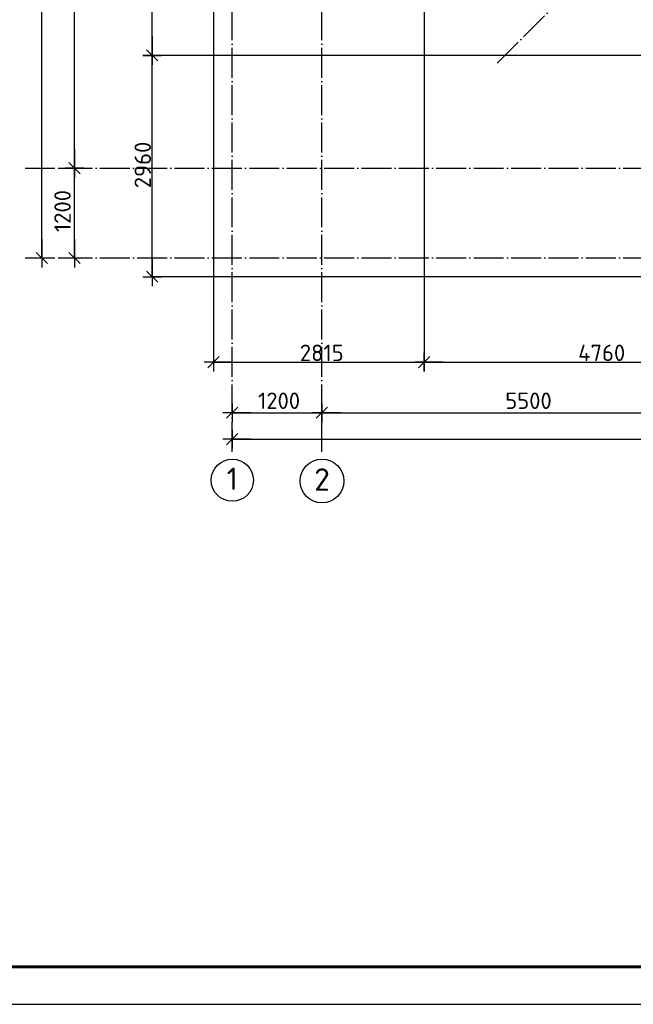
# Model space of a CAD drawing. Header units: millimetres. Extents: x 40580 to 559114, y -343730 to 81020.
# Tile 269 of 656: x 338142 to 346349, y -96794 to -83629. Entities that reach past the tile are written whole.
import ezdxf
from ezdxf.enums import TextEntityAlignment as Align

# ---------------------------------------------------------------- set-up
doc = ezdxf.new("R2010")
doc.units = ezdxf.units.MM
doc.linetypes.add('______11', pattern=[500, 400, -50, 0, -50])
doc.linetypes.add('______5', pattern=[1100, 800, -100, 100, -100])
for name, color, linetype in [('___________________', 253, '______5'), ('______________________', 7, 'Continuous'), ('Тонкие', 7, 'Continuous')]:
    doc.layers.add(name, color=color, linetype=linetype)
doc.styles.add('ISOCPEUR', font='isocpeur.ttf')

# ---------------------------------------------------------------- blocks, each defined once
blk = doc.blocks.new('ALL_ML_STRICH')
at = {"color": 0, "linetype": 'ByBlock', "lineweight": -2}
for p, q in [((-1, 0), (0.5, 0)), ((-0.3, -0.3), (0.3, 0.3)), ((0, -0.5), (0, 0.5))]:
    blk.add_line(p, q, dxfattribs=at)
blk = doc.blocks.new('Из_буфера8386')
at = {"linetype": 'Continuous', "lineweight": 25, "ltscale": 100}
blk.add_lwpolyline([(62, 59400), (62, 0), (42062, 0), (42062, 59400), (62, 59400)], dxfattribs=at)
blk.add_lwpolyline([(62, 59400), (62, 0), (42062, 0), (42062, 59400), (62, 59400)], dxfattribs=at)
at = {"linetype": 'Continuous', "lineweight": 60, "ltscale": 100}
blk.add_lwpolyline([(2062, 58900), (2062, 500), (41562, 500), (41562, 58900), (2062, 58900)], dxfattribs=at)

msp = doc.modelspace()

# ---------------------------------------------------------------- linework, layer by layer
at = {"layer": '___________________', "color": 253, "linetype": '______11'}
for p, q in [((340983.2, -89405.1), (340983.2, -39325.1)), ((342183.2, -89405.1), (342183.2, -39325.1)), ((344526.4, -84211.9), (362911.2, -65827.1)), ((338213.2, -85615.1), (367033.2, -85615.1)), ((338213.2, -86815.1), (367033.2, -86815.1))]:
    msp.add_line(p, q, dxfattribs=at)
at = {"layer": '___________________', "color": 7, "linetype": 'Continuous'}
for centre, radius in [((340985.1, -89786.5), 281.9), ((342185.6, -89797), 292.4)]:
    msp.add_circle(centre, radius, dxfattribs=at)
at = {"layer": '______________________', "color": 7, "linetype": 'Continuous'}
for p, q in [((338438.9, -86815.1), (338438.9, -40325.1)), ((339912.6, -84105.8), (339912.6, -79347)), ((338874.5, -85615.1), (338874.5, -80115.1)), ((339912.6, -87065.1), (339912.6, -84105.8)), ((338874.5, -86815.1), (338874.5, -85615.1)), ((340733.2, -88208.4), (343550.6, -88208.4)), ((343550.6, -88208.4), (348309.4, -88208.4)), ((340983.2, -88883.9), (342183.2, -88883.9)), ((342183.2, -88883.9), (347683.2, -88883.9)), ((340983.2, -89238.7), (366033.2, -89238.7))]:
    msp.add_line(p, q, dxfattribs=at)
at = {"layer": '______________________', "color": 253, "linetype": 'Continuous'}
for p, q in [((340733.2, -76549.5), (340733.2, -88208.4)), ((343550.6, -79367), (343550.6, -88208.4)), ((343550.6, -79367), (343550.6, -88208.4)), ((348289.4, -84105.8), (339912.6, -84105.8)), ((348289.4, -84105.8), (339912.6, -84105.8)), ((338659.4, -85615.1), (338874.5, -85615.1)), ((338659.4, -85615.1), (338874.5, -85615.1)), ((338220.1, -86815.1), (338438.9, -86815.1)), ((338659.4, -86815.1), (338874.5, -86815.1)), ((351248.7, -87065.1), (339912.6, -87065.1)), ((340983.2, -88883.9), (340983.2, -88883.9)), ((342183.2, -88883.9), (342183.2, -88883.9)), ((342183.2, -88883.9), (342183.2, -88883.9)), ((340983.2, -89318.2), (340983.2, -89238.7))]:
    msp.add_line(p, q, dxfattribs=at)

# ---------------------------------------------------------------- block references
at = {"layer": '______________________', "color": 7, "linetype": 'Continuous', "xscale": 250, "yscale": 250, "zscale": 250}
for p, rotation in [((339912.6, -84105.8), 270), ((339912.6, -84105.8), 90), ((338874.5, -85615.1), 270), ((338874.5, -85615.1), 90), ((338438.9, -86815.1), 270), ((338874.5, -86815.1), 270), ((339912.6, -87065.1), 270), ((340733.2, -88208.4), 180), ((343550.6, -88208.4), 180), ((340983.2, -88883.9), 180), ((342183.2, -88883.9), 180), ((340983.2, -89238.7), 180)]:
    msp.add_blockref('ALL_ML_STRICH', p, dxfattribs=dict(at, rotation=rotation))
for p in [(343550.6, -88208.4), (342183.2, -88883.9)]:
    msp.add_blockref('ALL_ML_STRICH', p, dxfattribs=at)
at = {"layer": 'Тонкие'}
msp.add_blockref('Из_буфера8386', (331458, -96794), dxfattribs=at)

# ---------------------------------------------------------------- texts
at = {"layer": '___________________', "color": 7, "linetype": 'Continuous', "style": 'ISOCPEUR'}
msp.add_text('1', height=300, dxfattribs=at).set_placement((340910.1, -89917), (341060.1, -89917), align=Align.FIT)
at = {"layer": '___________________', "color": 7, "linetype": 'Continuous', "style": 'ISOCPEUR', "width": 0.999205}
msp.add_text('2', height=300, dxfattribs=at).set_placement((342080.6, -89927.5), (342290.4, -89927.5), align=Align.FIT)
at = {"layer": '______________________', "color": 7, "style": 'ISOCPEUR'}
for s, p in [('2960', (339897.6, -85882.4)), ('1200', (338824.5, -86468.1))]:
    msp.add_text(s, height=220, rotation=90, dxfattribs=at).set_placement(p)
for s, p in [('2815', (341888.9, -88193.4)), ('4760', (345611, -88193.4)), ('1200', (341330.2, -88833.9)), ('5500', (344636.2, -88833.9))]:
    msp.add_text(s, height=220, dxfattribs=at).set_placement(p)

doc.saveas('drawing.dxf')
